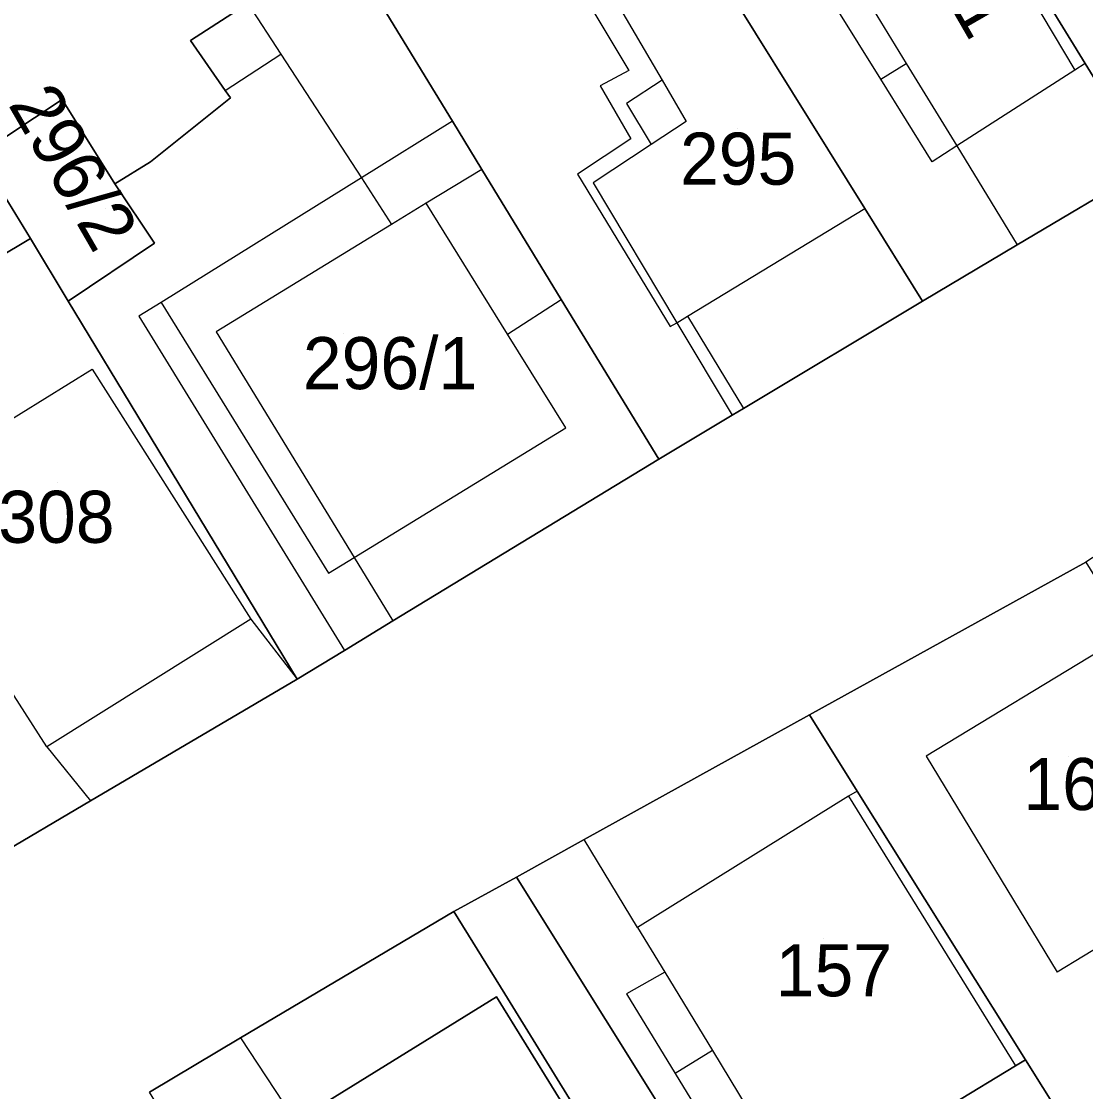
# Model space of a CAD drawing. Extents: x -263943 to -261149, y -1236934 to -1230686.
# Drawn here: x -262544.07 to -262503.22, y -1235742.26 to -1235701.17 of the extents above; entities that cross this region are included whole.
import ezdxf

# ---------------------------------------------------------------- set-up
doc = ezdxf.new("R2010")
doc.units = 0
for name, color, linetype in [('body_kn', 7, 'Continuous'), ('kladpar_druhypozemkov', 7, 'Continuous'), ('kladpar_hranice', 7, 'Continuous'), ('kladpar_parcelnecisla', 7, 'Continuous'), ('kladpar_plochy', 7, 'Continuous'), ('zappar_hrandruhpozemk', 7, 'Continuous')]:
    doc.layers.add(name, color=color, linetype=linetype)

msp = doc.modelspace()

# ---------------------------------------------------------------- linework, layer by layer
at = {"layer": 'body_kn'}
for p, q in [((-262537.58, -1235701.9), (-262537.58, -1235701.9)), ((-262537.58, -1235701.9), (-262537.58, -1235701.9)), ((-262534.11, -1235702.43), (-262534.11, -1235702.43)), ((-262534.11, -1235702.43), (-262534.11, -1235702.43)), ((-262510.11, -1235702.78), (-262510.11, -1235702.78)), ((-262510.11, -1235702.78), (-262510.11, -1235702.78)), ((-262503.24, -1235702.78), (-262503.24, -1235702.78)), ((-262503.24, -1235702.78), (-262503.24, -1235702.78)), ((-262520.76, -1235703.05), (-262520.76, -1235703.05)), ((-262503.64, -1235703.04), (-262503.64, -1235703.04)), ((-262503.64, -1235703.04), (-262503.64, -1235703.04)), ((-262521.86, -1235703.64), (-262521.86, -1235703.64)), ((-262519.48, -1235703.42), (-262519.48, -1235703.42)), ((-262511.09, -1235703.39), (-262511.09, -1235703.39)), ((-262511.09, -1235703.39), (-262511.09, -1235703.39)), ((-262536.25, -1235703.82), (-262536.25, -1235703.82)), ((-262536.25, -1235703.82), (-262536.25, -1235703.82)), ((-262542.51, -1235704.17), (-262542.51, -1235704.17)), ((-262536.05, -1235704.11), (-262536.05, -1235704.11)), ((-262520.84, -1235704.32), (-262520.84, -1235704.32)), ((-262527.53, -1235705), (-262527.53, -1235705)), ((-262527.53, -1235705), (-262527.53, -1235705)), ((-262518.55, -1235705.01), (-262518.55, -1235705.01)), ((-262520.68, -1235705.68), (-262520.68, -1235705.68)), ((-262519.9, -1235705.9), (-262519.9, -1235705.9)), ((-262519.9, -1235705.9), (-262519.9, -1235705.9)), ((-262508.17, -1235705.95), (-262508.17, -1235705.95)), ((-262508.17, -1235705.95), (-262508.17, -1235705.95)), ((-262539.12, -1235706.56), (-262539.12, -1235706.56)), ((-262509.12, -1235706.56), (-262509.12, -1235706.56)), ((-262526.4, -1235706.85), (-262526.4, -1235706.85)), ((-262526.4, -1235706.85), (-262526.4, -1235706.85)), ((-262531.02, -1235707.17), (-262531.02, -1235707.17)), ((-262522.72, -1235707.03), (-262522.72, -1235707.03)), ((-262522.13, -1235707.37), (-262522.13, -1235707.37)), ((-262540.48, -1235707.4), (-262540.48, -1235707.4)), ((-262528.53, -1235708.15), (-262528.53, -1235708.15)), ((-262528.53, -1235708.15), (-262528.53, -1235708.15)), ((-262511.7, -1235708.35), (-262511.7, -1235708.35)), ((-262511.7, -1235708.35), (-262511.7, -1235708.35)), ((-262529.86, -1235708.97), (-262529.86, -1235708.97)), ((-262529.86, -1235708.97), (-262529.86, -1235708.97)), ((-262543.72, -1235709.51), (-262543.72, -1235709.51)), ((-262543.72, -1235709.51), (-262543.72, -1235709.51)), ((-262538.96, -1235709.69), (-262538.96, -1235709.69)), ((-262505.85, -1235709.75), (-262505.85, -1235709.75)), ((-262505.85, -1235709.75), (-262505.85, -1235709.75)), ((-262542.27, -1235711.91), (-262542.27, -1235711.91)), ((-262523.35, -1235711.85), (-262523.35, -1235711.85)), ((-262523.35, -1235711.85), (-262523.35, -1235711.85)), ((-262509.48, -1235711.91), (-262509.48, -1235711.91)), ((-262538.71, -1235711.96), (-262538.71, -1235711.96)), ((-262539.56, -1235712.49), (-262539.56, -1235712.49)), ((-262518.51, -1235712.49), (-262518.51, -1235712.49)), ((-262536.59, -1235713.09), (-262536.59, -1235713.09)), ((-262519.17, -1235712.89), (-262519.17, -1235712.89)), ((-262518.92, -1235712.74), (-262518.92, -1235712.74)), ((-262518.92, -1235712.74), (-262518.92, -1235712.74)), ((-262525.41, -1235713.18), (-262525.41, -1235713.18)), ((-262541.35, -1235714.52), (-262541.35, -1235714.52)), ((-262516.79, -1235716.29), (-262516.79, -1235716.29)), ((-262516.35, -1235716.03), (-262516.35, -1235716.03)), ((-262523.17, -1235716.78), (-262523.17, -1235716.78)), ((-262519.61, -1235717.98), (-262519.61, -1235717.98)), ((-262531.3, -1235721.75), (-262531.3, -1235721.75)), ((-262532.28, -1235722.35), (-262532.28, -1235722.35)), ((-262535.26, -1235724.12), (-262535.26, -1235724.12)), ((-262535.26, -1235724.12), (-262535.26, -1235724.12)), ((-262529.81, -1235724.19), (-262529.81, -1235724.19)), ((-262531.67, -1235725.32), (-262531.67, -1235725.32)), ((-262533.48, -1235726.42), (-262533.48, -1235726.42)), ((-262513.82, -1235727.8), (-262513.82, -1235727.8)), ((-262543.09, -1235729.02), (-262543.09, -1235729.02)), ((-262509.35, -1235729.38), (-262509.35, -1235729.38)), ((-262509.35, -1235729.38), (-262509.35, -1235729.38)), ((-262511.99, -1235730.72), (-262511.99, -1235730.72)), ((-262511.99, -1235730.72), (-262511.99, -1235730.72)), ((-262541.42, -1235731.1), (-262541.42, -1235731.1)), ((-262541.42, -1235731.1), (-262541.42, -1235731.1)), ((-262512.32, -1235730.92), (-262512.32, -1235730.92)), ((-262522.47, -1235732.58), (-262522.47, -1235732.58)), ((-262525.07, -1235734.02), (-262525.07, -1235734.02)), ((-262527.47, -1235735.34), (-262527.47, -1235735.34)), ((-262520.42, -1235735.96), (-262520.42, -1235735.96)), ((-262519.38, -1235737.67), (-262519.38, -1235737.67)), ((-262504.31, -1235737.67), (-262504.31, -1235737.67)), ((-262525.83, -1235738.62), (-262525.83, -1235738.62)), ((-262525.52, -1235738.5), (-262525.52, -1235738.5)), ((-262520.85, -1235738.5), (-262520.85, -1235738.5)), ((-262535.66, -1235740.2), (-262535.66, -1235740.2)), ((-262535.66, -1235740.2), (-262535.66, -1235740.2)), ((-262517.55, -1235740.68), (-262517.55, -1235740.68)), ((-262505.53, -1235741.04), (-262505.53, -1235741.04)), ((-262505.53, -1235741.04), (-262505.53, -1235741.04)), ((-262505.91, -1235741.27), (-262505.91, -1235741.27)), ((-262505.91, -1235741.27), (-262505.91, -1235741.27)), ((-262518.98, -1235741.57), (-262518.98, -1235741.57))]:
    msp.add_line(p, q, dxfattribs=at)
at = {"layer": 'kladpar_druhypozemkov'}
for p, q in [((-262516.6, -1235705.29), (-262516.6, -1235705.29)), ((-262540.85, -1235708.34), (-262540.85, -1235708.34)), ((-262531.7, -1235713.14), (-262531.7, -1235713.14)), ((-262542.7, -1235718.89), (-262542.7, -1235718.89)), ((-262503.87, -1235729.4), (-262503.87, -1235729.4)), ((-262513.27, -1235736.4), (-262513.27, -1235736.4))]:
    msp.add_line(p, q, dxfattribs=at)
at = {"layer": 'kladpar_hranice'}
for points in [[(-262537.58, -1235701.9), (-262536.25, -1235703.82), (-262536.05, -1235704.11), (-262539.12, -1235706.56), (-262540.48, -1235707.4), (-262542.51, -1235704.17), (-262545.7, -1235706.28), (-262560.13, -1235682.74), (-262577.29, -1235654.35), (-262563.41, -1235645.91), (-262563.08, -1235646.46), (-262544.98, -1235676.59), (-262531.7, -1235698.1), (-262535.38, -1235700.48), (-262537.58, -1235701.9)], [(-262492.05, -1235701.54), (-262497.2, -1235704.61), (-262500.8, -1235706.75), (-262503.24, -1235702.78), (-262510.28, -1235691.32), (-262516.87, -1235680.59), (-262508.18, -1235675.36), (-262504.89, -1235680.7), (-262501.15, -1235686.77), (-262494.75, -1235697.16), (-262492.05, -1235701.54)], [(-262505.85, -1235709.75), (-262509.48, -1235711.91), (-262511.7, -1235708.35), (-262518.67, -1235697.16), (-262520.25, -1235694.63), (-262521.62, -1235692.43), (-262518.59, -1235690.5), (-262521.72, -1235685.41), (-262524.8, -1235687.33), (-262525.64, -1235685.99), (-262516.87, -1235680.59), (-262510.28, -1235691.32), (-262503.24, -1235702.78), (-262500.8, -1235706.75), (-262505.85, -1235709.75)], [(-262555.03, -1235716.26), (-262560.54, -1235707.42), (-262571.62, -1235689.74), (-262565.92, -1235686.28), (-262560.13, -1235682.74), (-262545.7, -1235706.28), (-262543.72, -1235709.51), (-262555.03, -1235716.26)], [(-262545.16, -1235733.3), (-262541.42, -1235731.1), (-262533.48, -1235726.42), (-262531.67, -1235725.32), (-262529.81, -1235724.19), (-262519.61, -1235717.98), (-262516.79, -1235716.29), (-262516.35, -1235716.03), (-262509.48, -1235711.91), (-262505.85, -1235709.75), (-262500.8, -1235706.75), (-262497.2, -1235704.61), (-262492.05, -1235701.54), (-262489.45, -1235700.04), (-262483.86, -1235696.82), (-262477.92, -1235693.4), (-262477.07, -1235693.23), (-262475.23, -1235692.18), (-262474.36, -1235691.68), (-262465.73, -1235686.77)], [(-262511.7, -1235708.35), (-262509.48, -1235711.91), (-262516.35, -1235716.03), (-262516.79, -1235716.29), (-262519.61, -1235717.98), (-262523.35, -1235711.85), (-262526.4, -1235706.85), (-262527.53, -1235705), (-262530.18, -1235700.65), (-262525.04, -1235697.54), (-262526.93, -1235694.38), (-262525.06, -1235693.28), (-262524.5, -1235694.25), (-262521.62, -1235692.43), (-262520.25, -1235694.63), (-262518.67, -1235697.16), (-262511.7, -1235708.35)], [(-262523.35, -1235711.85), (-262519.61, -1235717.98), (-262529.81, -1235724.19), (-262531.67, -1235725.32), (-262533.48, -1235726.42), (-262542.27, -1235711.91), (-262538.96, -1235709.69), (-262540.48, -1235707.4), (-262539.12, -1235706.56), (-262536.05, -1235704.11), (-262536.25, -1235703.82), (-262537.58, -1235701.9), (-262535.38, -1235700.48), (-262531.7, -1235698.1), (-262530.18, -1235700.65), (-262527.53, -1235705), (-262526.4, -1235706.85), (-262523.35, -1235711.85)], [(-262468.92, -1235701.43), (-262480.77, -1235708.26), (-262486.43, -1235711.53), (-262491.4, -1235714.47), (-262492.31, -1235715.01), (-262494.9, -1235716.54), (-262499.48, -1235719.51), (-262499.86, -1235719.76), (-262503.21, -1235721.93), (-262513.82, -1235727.8), (-262522.47, -1235732.58), (-262525.07, -1235734.02), (-262527.47, -1235735.34), (-262535.66, -1235740.2), (-262539.16, -1235742.28)], [(-262543.72, -1235709.51), (-262545.7, -1235706.28), (-262542.51, -1235704.17), (-262540.48, -1235707.4), (-262538.96, -1235709.69), (-262542.27, -1235711.91), (-262543.72, -1235709.51)], [(-262541.42, -1235731.1), (-262545.16, -1235733.3), (-262548.1, -1235726.71), (-262553.85, -1235717.45), (-262554.19, -1235717.62), (-262555.03, -1235716.26), (-262543.72, -1235709.51), (-262542.27, -1235711.91), (-262533.48, -1235726.42), (-262541.42, -1235731.1)], [(-262505.53, -1235741.04), (-262511.99, -1235730.72), (-262513.82, -1235727.8), (-262503.21, -1235721.93), (-262501.66, -1235724.45), (-262483.46, -1235754.11), (-262493.36, -1235760.39), (-262495.74, -1235756.67), (-262505.53, -1235741.04)], [(-262508.36, -1235742.75), (-262507.27, -1235744.48), (-262509.89, -1235746.06), (-262511.18, -1235746.84), (-262511.52, -1235746.33), (-262513.31, -1235747.52), (-262514.16, -1235746.24), (-262515.25, -1235746.89), (-262515.77, -1235746.07), (-262518.23, -1235744.96), (-262525.07, -1235734.02), (-262522.47, -1235732.58), (-262513.82, -1235727.8), (-262511.99, -1235730.72), (-262505.53, -1235741.04), (-262505.91, -1235741.27), (-262508.36, -1235742.75)], [(-262505.91, -1235741.27), (-262505.53, -1235741.04), (-262495.74, -1235756.67), (-262509.27, -1235764.66), (-262514.54, -1235756.27), (-262516.64, -1235752.93), (-262525.52, -1235738.5), (-262527.47, -1235735.34), (-262525.07, -1235734.02), (-262518.23, -1235744.96), (-262515.77, -1235746.07), (-262515.25, -1235746.89), (-262514.16, -1235746.24), (-262513.31, -1235747.52), (-262511.52, -1235746.33), (-262511.18, -1235746.84), (-262509.89, -1235746.06), (-262507.27, -1235744.48), (-262508.36, -1235742.75), (-262505.91, -1235741.27)], [(-262528.72, -1235759.26), (-262539.16, -1235742.28), (-262535.66, -1235740.2), (-262527.47, -1235735.34), (-262525.52, -1235738.5), (-262516.64, -1235752.93), (-262517.03, -1235753.13), (-262519.15, -1235749.77), (-262519, -1235749.68), (-262525.83, -1235738.62), (-262533.55, -1235743.4), (-262526.83, -1235754.37), (-262522.32, -1235751.69), (-262520.33, -1235754.87), (-262528.72, -1235759.26)], [(-262533.55, -1235743.4), (-262525.83, -1235738.62), (-262519, -1235749.68), (-262519.15, -1235749.77), (-262517.03, -1235753.13), (-262516.32, -1235754.26), (-262519.51, -1235756.18), (-262520.33, -1235754.87), (-262522.32, -1235751.69), (-262526.83, -1235754.37), (-262533.55, -1235743.4)]]:
    msp.add_lwpolyline(points, dxfattribs=at)
at = {"layer": 'kladpar_plochy'}
for points in [[(-262537.58, -1235701.9), (-262536.25, -1235703.82), (-262536.05, -1235704.11), (-262539.12, -1235706.56), (-262540.48, -1235707.4), (-262542.51, -1235704.17), (-262545.7, -1235706.28), (-262560.13, -1235682.74), (-262577.29, -1235654.35), (-262563.41, -1235645.91), (-262563.08, -1235646.46), (-262544.98, -1235676.59), (-262531.7, -1235698.1), (-262535.38, -1235700.48)], [(-262492.05, -1235701.54), (-262497.2, -1235704.61), (-262500.8, -1235706.75), (-262503.24, -1235702.78), (-262510.28, -1235691.32), (-262516.87, -1235680.59), (-262508.18, -1235675.36), (-262504.89, -1235680.7), (-262501.15, -1235686.77), (-262494.75, -1235697.16)], [(-262505.85, -1235709.75), (-262509.48, -1235711.91), (-262511.7, -1235708.35), (-262518.67, -1235697.16), (-262520.25, -1235694.63), (-262521.62, -1235692.43), (-262518.59, -1235690.5), (-262521.72, -1235685.41), (-262524.8, -1235687.33), (-262525.64, -1235685.99), (-262516.87, -1235680.59), (-262510.28, -1235691.32), (-262503.24, -1235702.78), (-262500.8, -1235706.75)], [(-262555.03, -1235716.26), (-262560.54, -1235707.42), (-262571.62, -1235689.74), (-262565.92, -1235686.28), (-262560.13, -1235682.74), (-262545.7, -1235706.28), (-262543.72, -1235709.51)], [(-262511.7, -1235708.35), (-262509.48, -1235711.91), (-262516.35, -1235716.03), (-262516.79, -1235716.29), (-262519.61, -1235717.98), (-262523.35, -1235711.85), (-262526.4, -1235706.85), (-262527.53, -1235705), (-262530.18, -1235700.65), (-262525.04, -1235697.54), (-262526.93, -1235694.38), (-262525.06, -1235693.28), (-262524.5, -1235694.25), (-262521.62, -1235692.43), (-262520.25, -1235694.63), (-262518.67, -1235697.16)], [(-262523.35, -1235711.85), (-262519.61, -1235717.98), (-262529.81, -1235724.19), (-262531.67, -1235725.32), (-262533.48, -1235726.42), (-262542.27, -1235711.91), (-262538.96, -1235709.69), (-262540.48, -1235707.4), (-262539.12, -1235706.56), (-262536.05, -1235704.11), (-262536.25, -1235703.82), (-262537.58, -1235701.9), (-262535.38, -1235700.48), (-262531.7, -1235698.1), (-262530.18, -1235700.65), (-262527.53, -1235705), (-262526.4, -1235706.85)], [(-262543.72, -1235709.51), (-262545.7, -1235706.28), (-262542.51, -1235704.17), (-262540.48, -1235707.4), (-262538.96, -1235709.69), (-262542.27, -1235711.91)], [(-262541.42, -1235731.1), (-262545.16, -1235733.3), (-262548.1, -1235726.71), (-262553.85, -1235717.45), (-262554.19, -1235717.62), (-262555.03, -1235716.26), (-262543.72, -1235709.51), (-262542.27, -1235711.91), (-262533.48, -1235726.42)], [(-262505.53, -1235741.04), (-262511.99, -1235730.72), (-262513.82, -1235727.8), (-262503.21, -1235721.93), (-262501.66, -1235724.45), (-262483.46, -1235754.11), (-262493.36, -1235760.39), (-262495.74, -1235756.67)], [(-262508.36, -1235742.75), (-262507.27, -1235744.48), (-262509.89, -1235746.06), (-262511.18, -1235746.84), (-262511.52, -1235746.33), (-262513.31, -1235747.52), (-262514.16, -1235746.24), (-262515.25, -1235746.89), (-262515.77, -1235746.07), (-262518.23, -1235744.96), (-262525.07, -1235734.02), (-262522.47, -1235732.58), (-262513.82, -1235727.8), (-262511.99, -1235730.72), (-262505.53, -1235741.04), (-262505.91, -1235741.27)], [(-262505.91, -1235741.27), (-262505.53, -1235741.04), (-262495.74, -1235756.67), (-262509.27, -1235764.66), (-262514.54, -1235756.27), (-262516.64, -1235752.93), (-262525.52, -1235738.5), (-262527.47, -1235735.34), (-262525.07, -1235734.02), (-262518.23, -1235744.96), (-262515.77, -1235746.07), (-262515.25, -1235746.89), (-262514.16, -1235746.24), (-262513.31, -1235747.52), (-262511.52, -1235746.33), (-262511.18, -1235746.84), (-262509.89, -1235746.06), (-262507.27, -1235744.48), (-262508.36, -1235742.75)], [(-262528.72, -1235759.26), (-262539.16, -1235742.28), (-262535.66, -1235740.2), (-262527.47, -1235735.34), (-262525.52, -1235738.5), (-262516.64, -1235752.93), (-262517.03, -1235753.13), (-262519.15, -1235749.77), (-262519, -1235749.68), (-262525.83, -1235738.62), (-262533.55, -1235743.4), (-262526.83, -1235754.37), (-262522.32, -1235751.69), (-262520.33, -1235754.87)], [(-262533.55, -1235743.4), (-262525.83, -1235738.62), (-262519, -1235749.68), (-262519.15, -1235749.77), (-262517.03, -1235753.13), (-262516.32, -1235754.26), (-262519.51, -1235756.18), (-262520.33, -1235754.87), (-262522.32, -1235751.69), (-262526.83, -1235754.37)]]:
    msp.add_lwpolyline(points, close=True, dxfattribs=at)
for points in [[(-262545.16, -1235733.3), (-262541.42, -1235731.1), (-262533.48, -1235726.42), (-262531.67, -1235725.32), (-262529.81, -1235724.19), (-262519.61, -1235717.98), (-262516.79, -1235716.29), (-262516.35, -1235716.03), (-262509.48, -1235711.91), (-262505.85, -1235709.75), (-262500.8, -1235706.75), (-262497.2, -1235704.61), (-262492.05, -1235701.54), (-262489.45, -1235700.04), (-262483.86, -1235696.82), (-262477.92, -1235693.4), (-262477.07, -1235693.23), (-262475.23, -1235692.18), (-262474.36, -1235691.68), (-262465.73, -1235686.77)], [(-262468.92, -1235701.43), (-262480.77, -1235708.26), (-262486.43, -1235711.53), (-262491.4, -1235714.47), (-262492.31, -1235715.01), (-262494.9, -1235716.54), (-262499.48, -1235719.51), (-262499.86, -1235719.76), (-262503.21, -1235721.93), (-262513.82, -1235727.8), (-262522.47, -1235732.58), (-262525.07, -1235734.02), (-262527.47, -1235735.34), (-262535.66, -1235740.2), (-262539.16, -1235742.28)]]:
    msp.add_lwpolyline(points, dxfattribs=at)
at = {"layer": 'zappar_hrandruhpozemk'}
for p, q in [((-262510.53, -1235691.47), (-262503.64, -1235703.04)), ((-262515.26, -1235694.36), (-262510.11, -1235702.78)), ((-262521.97, -1235699.15), (-262519.48, -1235703.42)), ((-262535.38, -1235700.48), (-262534.11, -1235702.43)), ((-262536.25, -1235703.82), (-262534.11, -1235702.43)), ((-262534.11, -1235702.43), (-262531.02, -1235707.17)), ((-262511.09, -1235703.39), (-262510.11, -1235702.78)), ((-262503.24, -1235702.78), (-262503.64, -1235703.04)), ((-262503.64, -1235703.04), (-262508.17, -1235705.95)), ((-262519.48, -1235703.42), (-262518.55, -1235705.01)), ((-262527.53, -1235705), (-262531.02, -1235707.17)), ((-262518.55, -1235705.01), (-262519.9, -1235705.9)), ((-262519.9, -1235705.9), (-262522.13, -1235707.37)), ((-262526.4, -1235706.85), (-262528.53, -1235708.15)), ((-262531.02, -1235707.17), (-262538.71, -1235711.96)), ((-262531.02, -1235707.17), (-262529.86, -1235708.97)), ((-262522.13, -1235707.37), (-262518.92, -1235712.74)), ((-262528.53, -1235708.15), (-262529.86, -1235708.97)), ((-262525.41, -1235713.18), (-262528.53, -1235708.15)), ((-262518.51, -1235712.49), (-262511.7, -1235708.35)), ((-262529.86, -1235708.97), (-262536.59, -1235713.09)), ((-262525.41, -1235713.18), (-262523.35, -1235711.85)), ((-262538.71, -1235711.96), (-262532.28, -1235722.35)), ((-262518.51, -1235712.49), (-262516.35, -1235716.03)), ((-262536.59, -1235713.09), (-262531.3, -1235721.75)), ((-262518.92, -1235712.74), (-262516.79, -1235716.29)), ((-262523.17, -1235716.78), (-262525.41, -1235713.18)), ((-262549.27, -1235719.42), (-262541.35, -1235714.52)), ((-262531.3, -1235721.75), (-262523.17, -1235716.78)), ((-262532.28, -1235722.35), (-262531.3, -1235721.75)), ((-262531.3, -1235721.75), (-262529.81, -1235724.19)), ((-262535.26, -1235724.12), (-262543.09, -1235729.02)), ((-262543.09, -1235729.02), (-262545.67, -1235725.02)), ((-262502.12, -1235724.99), (-262509.35, -1235729.38)), ((-262543.09, -1235729.02), (-262541.42, -1235731.1)), ((-262509.35, -1235729.38), (-262504.31, -1235737.67)), ((-262511.99, -1235730.72), (-262512.32, -1235730.92)), ((-262512.32, -1235730.92), (-262520.42, -1235735.96)), ((-262512.32, -1235730.92), (-262505.91, -1235741.27)), ((-262520.42, -1235735.96), (-262522.47, -1235732.58)), ((-262520.42, -1235735.96), (-262519.38, -1235737.67)), ((-262501.99, -1235736.26), (-262504.31, -1235737.67)), ((-262519.38, -1235737.67), (-262517.55, -1235740.68)), ((-262535.66, -1235740.2), (-262533.61, -1235743.3)), ((-262517.55, -1235740.68), (-262518.98, -1235741.57)), ((-262517.55, -1235740.68), (-262516.21, -1235742.88))]:
    msp.add_line(p, q, dxfattribs=at)
for points in [[(-262508.17, -1235705.95), (-262509.12, -1235706.56), (-262511.09, -1235703.39), (-262516.31, -1235695.01), (-262515.26, -1235694.36), (-262510.53, -1235691.47), (-262510.28, -1235691.32)], [(-262521.97, -1235699.15), (-262522.79, -1235699.65), (-262520.76, -1235703.05), (-262521.86, -1235703.64), (-262520.68, -1235705.68), (-262522.72, -1235707.03), (-262519.17, -1235712.89), (-262518.92, -1235712.74), (-262518.51, -1235712.49)], [(-262510.11, -1235702.78), (-262508.17, -1235705.95), (-262505.85, -1235709.75)], [(-262519.48, -1235703.42), (-262520.84, -1235704.32), (-262519.9, -1235705.9)], [(-262538.71, -1235711.96), (-262539.56, -1235712.49), (-262531.67, -1235725.32)], [(-262541.35, -1235714.52), (-262535.26, -1235724.12), (-262533.48, -1235726.42)], [(-262519.38, -1235737.67), (-262520.85, -1235738.5), (-262518.98, -1235741.57), (-262517.63, -1235743.77), (-262516.21, -1235742.88)]]:
    msp.add_lwpolyline(points, dxfattribs=at)

# ---------------------------------------------------------------- texts
at = {"layer": 'kladpar_parcelnecisla'}
for s, p in [('288/1', (-262510.986, -1235696.177)), ('296/2', (-262544.602, -1235704.352))]:
    msp.add_text(s, height=2, rotation=300, dxfattribs=at).set_placement(p)
for s, p in [('295', (-262518.791, -1235707.44)), ('296/1', (-262533.266, -1235715.29)), ('308', (-262544.957, -1235721.19)), ('163', (-262505.612, -1235731.45)), ('157', (-262515.117, -1235738.6))]:
    msp.add_text(s, height=2, dxfattribs=at).set_placement(p)

doc.saveas('drawing.dxf')
